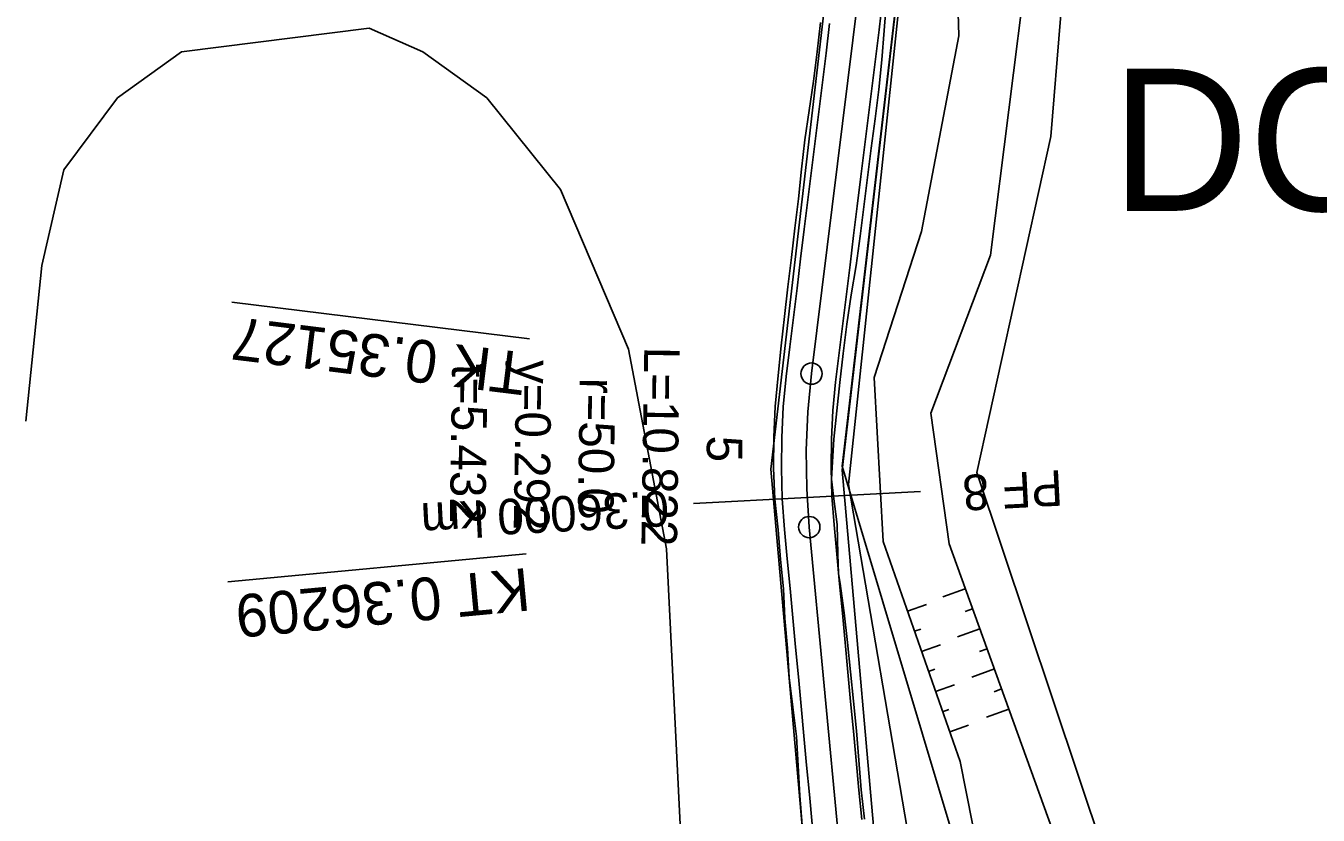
# Model space of a CAD drawing. Extents: x -555887 to -552101, y -1100251 to -1096546.
# Drawn here: x -553970.9 to -553879.9, y -1097948.7 to -1097893.2 of the extents above; entities that cross this region are included whole.
import ezdxf

# ---------------------------------------------------------------- set-up
doc = ezdxf.new("R2010")
doc.units = 0
for name, color, linetype in [('PARCELY_cesty', 7, 'Continuous'), ('PARCELY_VHO', 7, 'Continuous'), ('POLYGONY_POPIS_CESTY', 7, 'Continuous'), ('POLYGONY_SITUACE_PF', 7, 'Continuous'), ('POLYGONY_SITUACE_PF_POPISY', 7, 'Continuous'), ('POLYGONY_SITUACE_PO', 7, 'Continuous'), ('vrstevnice', 7, 'Continuous'), ('ZSST', 7, 'Continuous'), ('zájem', 7, 'Continuous')]:
    doc.layers.add(name, color=color, linetype=linetype)

msp = doc.modelspace()

# ---------------------------------------------------------------- linework, layer by layer
for p, q in [((-553935.428, -1097915.228), (-553956.362, -1097912.645)), ((-553935.648, -1097930.347), (-553956.648, -1097932.32))]:
    msp.add_line(p, q)
at = {"layer": 'PARCELY_cesty'}
for points in [[(-553910.622, -1097956.19), (-553913.42, -1097924.46), (-553903.498, -1097838.889), (-553902.803, -1097824.091), (-553903.199, -1097814.131), (-553905.076, -1097799.369), (-553911.111, -1097775.519), (-553924.494, -1097736.179), (-553926.037, -1097728.701), (-553926.88, -1097721.034), (-553927.942, -1097698.335), (-553927.014, -1097685.697), (-553927.851, -1097681.722), (-553929.538, -1097678.1), (-553932.003, -1097674.954), (-553935.116, -1097672.449), (-553938.716, -1097670.715), (-553942.616, -1097669.842), (-553946.468, -1097669.874), (-554027.52, -1097678.879), (-554030.91, -1097678.33)], [(-553915.615, -1097956.495), (-553918.446, -1097924.391), (-553908.484, -1097838.483), (-553907.808, -1097824.073), (-553908.187, -1097814.546), (-553909.998, -1097800.301), (-553915.909, -1097776.94), (-553929.328, -1097737.494), (-553930.981, -1097729.481), (-553931.867, -1097721.425), (-553932.951, -1097698.268), (-553932.053, -1097686.035), (-553932.625, -1097683.313), (-553933.828, -1097680.732), (-553935.584, -1097678.49), (-553937.803, -1097676.705), (-553940.369, -1097675.469), (-553943.148, -1097674.846), (-553946.14, -1097674.871), (-554026.66, -1097685.902), (-554029.64, -1097687.62)]]:
    msp.add_lwpolyline(points, dxfattribs=at)
at = {"layer": 'PARCELY_VHO'}
for points in [[(-553895.01, -1097951.32), (-553903.94, -1097924.64), (-553898.75, -1097900.98), (-553893.31, -1097834.53), (-553892.36, -1097818.14), (-553893.78, -1097805.84), (-553896.6, -1097785.6), (-553898.1, -1097777.85), (-553916.6, -1097732.86), (-553916.42, -1097704.51), (-553918.4, -1097676.29), (-553917.8, -1097670.8), (-553913.5, -1097649.75), (-553920.52, -1097625.16)], [(-553927.41, -1097628.08), (-553920.29, -1097651.1), (-553924.15, -1097670.8), (-553927.014, -1097685.697), (-553927.942, -1097698.335), (-553926.88, -1097721.034), (-553926.037, -1097728.701), (-553924.494, -1097736.179), (-553911.111, -1097775.519), (-553905.076, -1097799.369), (-553903.199, -1097814.131), (-553902.803, -1097824.091), (-553903.498, -1097838.889), (-553913.42, -1097924.2), (-553904.91, -1097952.6), (-553904.09, -1097966.52), (-553910.368, -1097974.94), (-553913.828, -1098111.034), (-553912.715, -1098125.988), (-553910.789, -1098134.707), (-553870.98, -1098223.96)]]:
    msp.add_lwpolyline(points, dxfattribs=at)
at = {"layer": 'POLYGONY_SITUACE_PF'}
for p, q in [((-553907.899, -1097925.98), (-553915.888, -1097926.395)), ((-553915.888, -1097926.395), (-553923.877, -1097926.81))]:
    msp.add_line(p, q, dxfattribs=at)
at = {"layer": 'POLYGONY_SITUACE_PO'}
for p, q in [((-553906.431, -1097843.542), (-553915.579, -1097917.677)), ((-553910.574, -1097891.41), (-553910.829, -1097893.478)), ((-553910.574, -1097891.41), (-553910.829, -1097893.478)), ((-553910.314, -1097891.442), (-553910.469, -1097893.522)), ((-553914.943, -1097892.97), (-553915.191, -1097895.039)), ((-553914.303, -1097893.049), (-553914.558, -1097895.117)), ((-553914.303, -1097893.049), (-553914.558, -1097895.117)), ((-553910.829, -1097893.478), (-553911.084, -1097895.545)), ((-553910.829, -1097893.478), (-553911.084, -1097895.545)), ((-553910.469, -1097893.522), (-553910.635, -1097895.601)), ((-553915.191, -1097895.039), (-553915.44, -1097897.107)), ((-553914.558, -1097895.117), (-553914.813, -1097897.184)), ((-553914.558, -1097895.117), (-553914.813, -1097897.184)), ((-553911.084, -1097895.545), (-553911.34, -1097897.613)), ((-553911.084, -1097895.545), (-553911.34, -1097897.613)), ((-553910.635, -1097895.601), (-553910.837, -1097897.675)), ((-553915.44, -1097897.107), (-553915.749, -1097899.168)), ((-553914.813, -1097897.184), (-553915.068, -1097899.252)), ((-553914.813, -1097897.184), (-553915.068, -1097899.252)), ((-553911.34, -1097897.613), (-553911.595, -1097899.681)), ((-553911.34, -1097897.613), (-553911.595, -1097899.681)), ((-553910.837, -1097897.675), (-553911.103, -1097899.741)), ((-553915.749, -1097899.168), (-553916.057, -1097901.229)), ((-553915.068, -1097899.252), (-553915.324, -1097901.32)), ((-553915.068, -1097899.252), (-553915.324, -1097901.32)), ((-553911.595, -1097899.681), (-553911.85, -1097901.748)), ((-553911.595, -1097899.681), (-553911.85, -1097901.748)), ((-553911.103, -1097899.741), (-553911.38, -1097901.806)), ((-553916.057, -1097901.229), (-553916.293, -1097903.299)), ((-553915.324, -1097901.32), (-553915.579, -1097903.387)), ((-553915.324, -1097901.32), (-553915.579, -1097903.387)), ((-553911.85, -1097901.748), (-553912.105, -1097903.816)), ((-553911.85, -1097901.748), (-553912.105, -1097903.816)), ((-553911.38, -1097901.806), (-553911.644, -1097903.873)), ((-553916.293, -1097903.299), (-553916.5, -1097905.373)), ((-553915.579, -1097903.387), (-553915.834, -1097905.455)), ((-553915.579, -1097903.387), (-553915.834, -1097905.455)), ((-553912.105, -1097903.816), (-553912.36, -1097905.884)), ((-553912.105, -1097903.816), (-553912.36, -1097905.884)), ((-553911.644, -1097903.873), (-553911.906, -1097905.94)), ((-553916.5, -1097905.373), (-553916.741, -1097907.442)), ((-553915.834, -1097905.455), (-553916.089, -1097907.523)), ((-553915.834, -1097905.455), (-553916.089, -1097907.523)), ((-553912.36, -1097905.884), (-553912.615, -1097907.951)), ((-553912.36, -1097905.884), (-553912.615, -1097907.951)), ((-553911.906, -1097905.94), (-553912.159, -1097908.008)), ((-553916.741, -1097907.442), (-553916.977, -1097909.512)), ((-553916.089, -1097907.523), (-553916.344, -1097909.59)), ((-553916.089, -1097907.523), (-553916.344, -1097909.59)), ((-553912.615, -1097907.951), (-553912.87, -1097910.019)), ((-553912.615, -1097907.951), (-553912.87, -1097910.019)), ((-553912.159, -1097908.008), (-553912.448, -1097910.071)), ((-553916.977, -1097909.512), (-553917.235, -1097911.579)), ((-553916.344, -1097909.59), (-553916.599, -1097911.658)), ((-553916.344, -1097909.59), (-553916.599, -1097911.658)), ((-553912.87, -1097910.019), (-553913.126, -1097912.086)), ((-553912.87, -1097910.019), (-553913.126, -1097912.086)), ((-553912.448, -1097910.071), (-553912.785, -1097912.129)), ((-553917.235, -1097911.579), (-553917.482, -1097913.648)), ((-553916.599, -1097911.658), (-553916.854, -1097913.725)), ((-553916.599, -1097911.658), (-553916.854, -1097913.725)), ((-553913.126, -1097912.086), (-553913.381, -1097914.154)), ((-553913.126, -1097912.086), (-553913.381, -1097914.154)), ((-553912.785, -1097912.129), (-553913.093, -1097914.19)), ((-553917.482, -1097913.648), (-553917.705, -1097915.72)), ((-553916.854, -1097913.725), (-553917.11, -1097915.793)), ((-553916.854, -1097913.725), (-553917.11, -1097915.793)), ((-553913.381, -1097914.154), (-553913.636, -1097916.222)), ((-553913.381, -1097914.154), (-553913.636, -1097916.222)), ((-553913.093, -1097914.19), (-553913.35, -1097916.257)), ((-553917.705, -1097915.72), (-553917.92, -1097917.811)), ((-553917.11, -1097915.793), (-553917.36, -1097917.875)), ((-553917.11, -1097915.793), (-553917.36, -1097917.875)), ((-553913.636, -1097916.222), (-553913.883, -1097918.276)), ((-553913.636, -1097916.222), (-553913.883, -1097918.276)), ((-553913.35, -1097916.257), (-553913.59, -1097918.31)), ((-553917.92, -1097917.811), (-553918.125, -1097919.981)), ((-553915.579, -1097917.677), (-553915.837, -1097920.37)), ((-553917.36, -1097917.875), (-553917.563, -1097920.022)), ((-553917.36, -1097917.875), (-553917.563, -1097920.022)), ((-553913.883, -1097918.276), (-553914.072, -1097920.277)), ((-553913.883, -1097918.276), (-553914.072, -1097920.277)), ((-553913.59, -1097918.31), (-553913.799, -1097920.297)), ((-553918.125, -1097919.981), (-553918.226, -1097922.157)), ((-553917.563, -1097920.022), (-553917.676, -1097922.175)), ((-553917.563, -1097920.022), (-553917.676, -1097922.175)), ((-553915.837, -1097920.37), (-553915.95, -1097923.073)), ((-553914.072, -1097920.277), (-553914.177, -1097922.285)), ((-553914.072, -1097920.277), (-553914.177, -1097922.285)), ((-553913.799, -1097920.297), (-553914.011, -1097922.29)), ((-553918.226, -1097922.157), (-553918.253, -1097924.336)), ((-553917.676, -1097922.175), (-553917.701, -1097924.331)), ((-553917.676, -1097922.175), (-553917.701, -1097924.331)), ((-553914.177, -1097922.285), (-553914.201, -1097924.295)), ((-553914.177, -1097922.285), (-553914.201, -1097924.295)), ((-553914.011, -1097922.29), (-553914.128, -1097924.294)), ((-553915.95, -1097923.073), (-553915.916, -1097925.778)), ((-553918.253, -1097924.336), (-553918.17, -1097926.513)), ((-553917.701, -1097924.331), (-553917.636, -1097926.486)), ((-553917.701, -1097924.331), (-553917.636, -1097926.486)), ((-553914.201, -1097924.295), (-553914.14, -1097926.304)), ((-553914.201, -1097924.295), (-553914.14, -1097926.304)), ((-553914.128, -1097924.294), (-553914.177, -1097925.103)), ((-553914.177, -1097925.103), (-553914.031, -1097926.298)), ((-553915.916, -1097925.778), (-553915.736, -1097928.477)), ((-553918.17, -1097926.513), (-553917.93, -1097928.678)), ((-553917.636, -1097926.486), (-553917.479, -1097928.636)), ((-553917.636, -1097926.486), (-553917.479, -1097928.636)), ((-553914.14, -1097926.304), (-553913.994, -1097928.309)), ((-553914.14, -1097926.304), (-553913.994, -1097928.309)), ((-553914.031, -1097926.298), (-553913.776, -1097928.289)), ((-553917.93, -1097928.678), (-553917.763, -1097930.755)), ((-553917.479, -1097928.636), (-553917.284, -1097930.71)), ((-553917.479, -1097928.636), (-553917.284, -1097930.71)), ((-553915.736, -1097928.477), (-553913.119, -1097956.343)), ((-553913.994, -1097928.309), (-553913.799, -1097930.383)), ((-553913.994, -1097928.309), (-553913.799, -1097930.383)), ((-553913.776, -1097928.289), (-553913.728, -1097930.376)), ((-553913.799, -1097930.383), (-553913.605, -1097932.457)), ((-553913.799, -1097930.383), (-553913.605, -1097932.457)), ((-553913.728, -1097930.376), (-553913.672, -1097931.738)), ((-553917.763, -1097930.755), (-553917.55, -1097932.828)), ((-553917.284, -1097930.71), (-553917.089, -1097932.785)), ((-553917.284, -1097930.71), (-553917.089, -1097932.785)), ((-553913.672, -1097931.738), (-553913.567, -1097932.454)), ((-553917.55, -1097932.828), (-553917.448, -1097934.911)), ((-553917.089, -1097932.785), (-553916.894, -1097934.859)), ((-553917.089, -1097932.785), (-553916.894, -1097934.859)), ((-553913.605, -1097932.457), (-553913.41, -1097934.532)), ((-553913.605, -1097932.457), (-553913.41, -1097934.532)), ((-553913.567, -1097932.454), (-553913.283, -1097934.52)), ((-553917.448, -1097934.911), (-553917.278, -1097936.987)), ((-553916.894, -1097934.859), (-553916.7, -1097936.933)), ((-553916.894, -1097934.859), (-553916.7, -1097936.933)), ((-553913.41, -1097934.532), (-553913.215, -1097936.606)), ((-553913.41, -1097934.532), (-553913.215, -1097936.606)), ((-553913.283, -1097934.52), (-553913.056, -1097936.591)), ((-553916.7, -1097936.933), (-553916.505, -1097939.007)), ((-553916.7, -1097936.933), (-553916.505, -1097939.007)), ((-553913.215, -1097936.606), (-553913.02, -1097938.68)), ((-553913.215, -1097936.606), (-553913.02, -1097938.68)), ((-553913.056, -1097936.591), (-553912.845, -1097938.664)), ((-553917.278, -1097936.987), (-553917.15, -1097939.068)), ((-553913.02, -1097938.68), (-553912.825, -1097940.754)), ((-553913.02, -1097938.68), (-553912.825, -1097940.754)), ((-553912.845, -1097938.664), (-553912.634, -1097940.736)), ((-553917.15, -1097939.068), (-553916.89, -1097941.136)), ((-553916.505, -1097939.007), (-553916.31, -1097941.081)), ((-553916.505, -1097939.007), (-553916.31, -1097941.081)), ((-553916.89, -1097941.136), (-553916.639, -1097943.205)), ((-553916.31, -1097941.081), (-553916.115, -1097943.156)), ((-553916.31, -1097941.081), (-553916.115, -1097943.156)), ((-553912.825, -1097940.754), (-553912.63, -1097942.828)), ((-553912.825, -1097940.754), (-553912.63, -1097942.828)), ((-553912.634, -1097940.736), (-553912.422, -1097942.809)), ((-553916.639, -1097943.205), (-553916.515, -1097945.286)), ((-553916.115, -1097943.156), (-553915.92, -1097945.23)), ((-553916.115, -1097943.156), (-553915.92, -1097945.23)), ((-553912.63, -1097942.828), (-553912.436, -1097944.903)), ((-553912.63, -1097942.828), (-553912.436, -1097944.903)), ((-553912.422, -1097942.809), (-553912.243, -1097944.884)), ((-553912.436, -1097944.903), (-553912.241, -1097946.977)), ((-553912.436, -1097944.903), (-553912.241, -1097946.977)), ((-553912.243, -1097944.884), (-553912.08, -1097946.962)), ((-553916.515, -1097945.286), (-553916.402, -1097947.368)), ((-553915.92, -1097945.23), (-553915.725, -1097947.304)), ((-553915.92, -1097945.23), (-553915.725, -1097947.304)), ((-553916.402, -1097947.368), (-553916.225, -1097949.443)), ((-553915.725, -1097947.304), (-553915.531, -1097949.378)), ((-553915.725, -1097947.304), (-553915.531, -1097949.378)), ((-553912.241, -1097946.977), (-553912.046, -1097949.051)), ((-553912.241, -1097946.977), (-553912.046, -1097949.051)), ((-553912.08, -1097946.962), (-553911.841, -1097949.032))]:
    msp.add_line(p, q, dxfattribs=at)
for centre in [(-553915.579, -1097917.677), (-553915.736, -1097928.477)]:
    msp.add_circle(centre, 0.75, dxfattribs=at)
at = {"layer": 'vrstevnice'}
msp.add_lwpolyline([(-553970.859, -1097921.02), (-553969.739, -1097910.07), (-553968.189, -1097903.33), (-553964.399, -1097898.27), (-553959.909, -1097895.04), (-553946.709, -1097893.36), (-553942.919, -1097895.04), (-553938.419, -1097898.27), (-553933.229, -1097904.73), (-553928.449, -1097915.96), (-553925.789, -1097930), (-553924.519, -1097955.56), (-553926.769, -1098023.8), (-553922.859, -1098032.913), (-553916.468, -1098040.469), (-553906.59, -1098044.829), (-553897.293, -1098042.213), (-553890.611, -1098033.494), (-553885.672, -1098018.091), (-553884.639, -1098006.67), (-553884.639, -1097991.23), (-553883.899, -1097985.548), (-553879.458, -1097979.963)], dxfattribs=at)
at = {"layer": 'ZSST'}
for p, q in [((-553904.756, -1097932.815), (-553906.328, -1097933.383)), ((-553908.824, -1097934.386), (-553907.493, -1097933.921)), ((-553904.246, -1097934.225), (-553904.769, -1097934.415)), ((-553908.33, -1097935.802), (-553907.887, -1097935.648)), ((-553903.736, -1097935.636), (-553905.308, -1097936.204)), ((-553907.836, -1097937.219), (-553906.504, -1097936.754)), ((-553903.225, -1097937.047), (-553903.749, -1097937.236)), ((-553907.341, -1097938.635), (-553906.898, -1097938.48)), ((-553902.715, -1097938.457), (-553904.288, -1097939.026)), ((-553906.847, -1097940.051), (-553905.515, -1097939.586)), ((-553902.205, -1097939.868), (-553902.729, -1097940.057)), ((-553906.353, -1097941.467), (-553905.909, -1097941.312)), ((-553901.695, -1097941.278), (-553903.267, -1097941.847)), ((-553905.858, -1097942.883), (-553904.527, -1097942.419))]:
    msp.add_line(p, q, dxfattribs=at)
for points in [[(-553924.66, -1097729.04), (-553921.53, -1097741.78), (-553916.02, -1097756.79), (-553908.51, -1097772.96), (-553902.81, -1097799.53), (-553901.3, -1097820.82), (-553903.22, -1097848.29), (-553905.59, -1097881.04), (-553905.22, -1097893.91), (-553907.85, -1097907.67), (-553911.16, -1097917.96), (-553910.53, -1097929.5), (-553905.13, -1097944.97), (-553902.46, -1097958.37), (-553903.33, -1097964.72)], [(-553894.87, -1097830.87), (-553895.44, -1097833.46), (-553897.92, -1097857.69), (-553897.54, -1097871.22), (-553900.41, -1097888.86), (-553902.99, -1097909.34), (-553907.18, -1097920.45), (-553905.9, -1097929.65), (-553896.22, -1097956.42), (-553897.58, -1097967.85)], [(-553909.08, -1097888.54), (-553912.97, -1097925.48), (-553908.5, -1097951.76), (-553912.35, -1097977.16), (-553914.28, -1098003.09), (-553915.41, -1098049.02)]]:
    msp.add_lwpolyline(points, dxfattribs=at)
at = {"layer": 'zájem'}
for points in [[(-553873.44, -1097756.54), (-553881.15, -1097737.32), (-553890.36, -1097670.23), (-553917.8, -1097670.8), (-553918.4, -1097676.29), (-553916.42, -1097704.51), (-553916.6, -1097732.86), (-553898.1, -1097777.85), (-553896.6, -1097785.6), (-553893.78, -1097805.84), (-553892.36, -1097818.14), (-553893.31, -1097834.53), (-553898.75, -1097900.98), (-553903.94, -1097924.64), (-553895.01, -1097951.32)], [(-553895.01, -1097951.32), (-553903.94, -1097924.64), (-553898.75, -1097900.98), (-553893.31, -1097834.53), (-553892.36, -1097818.14), (-553893.78, -1097805.84), (-553896.6, -1097785.6), (-553898.1, -1097777.85), (-553916.6, -1097732.86), (-553916.42, -1097704.51), (-553918.4, -1097676.29), (-553917.8, -1097670.8), (-553890.36, -1097670.23), (-553881.15, -1097737.32), (-553873.44, -1097756.54)]]:
    msp.add_lwpolyline(points, dxfattribs=at)

# ---------------------------------------------------------------- texts
for s, height, rotation, p in [('TK 0.35127', 3, 172.96527, (-553935.551, -1097916.221)), ('y=0.292', 2.5, 269.1656, (-553936.359, -1097916.698)), ('L=10.822', 2.5, 269.1656, (-553927.345, -1097915.772)), ('t=5.432', 2.5, 269.1656, (-553940.864, -1097916.979)), ('r=50.0', 2.5, 269.1656, (-553931.877, -1097917.956)), ('5', 2.5, 269.1656, (-553922.935, -1097922.029)), ('KT 0.36209', 3, 185.36592, (-553935.555, -1097931.343))]:
    msp.add_text(s, height=height, rotation=rotation).set_placement(p)
at = {"layer": 'POLYGONY_POPIS_CESTY'}
msp.add_text('DC3', height=10, dxfattribs=at).set_placement((-553894.476, -1097906.224))
at = {"layer": 'POLYGONY_SITUACE_PF_POPISY'}
for s, p in [('PF 8', (-553897.964, -1097924.462)), ('0.36000 km', (-553925.68, -1097925.902))]:
    msp.add_text(s, height=2.5, rotation=182.97366, dxfattribs=at).set_placement(p)

doc.saveas('drawing.dxf')
